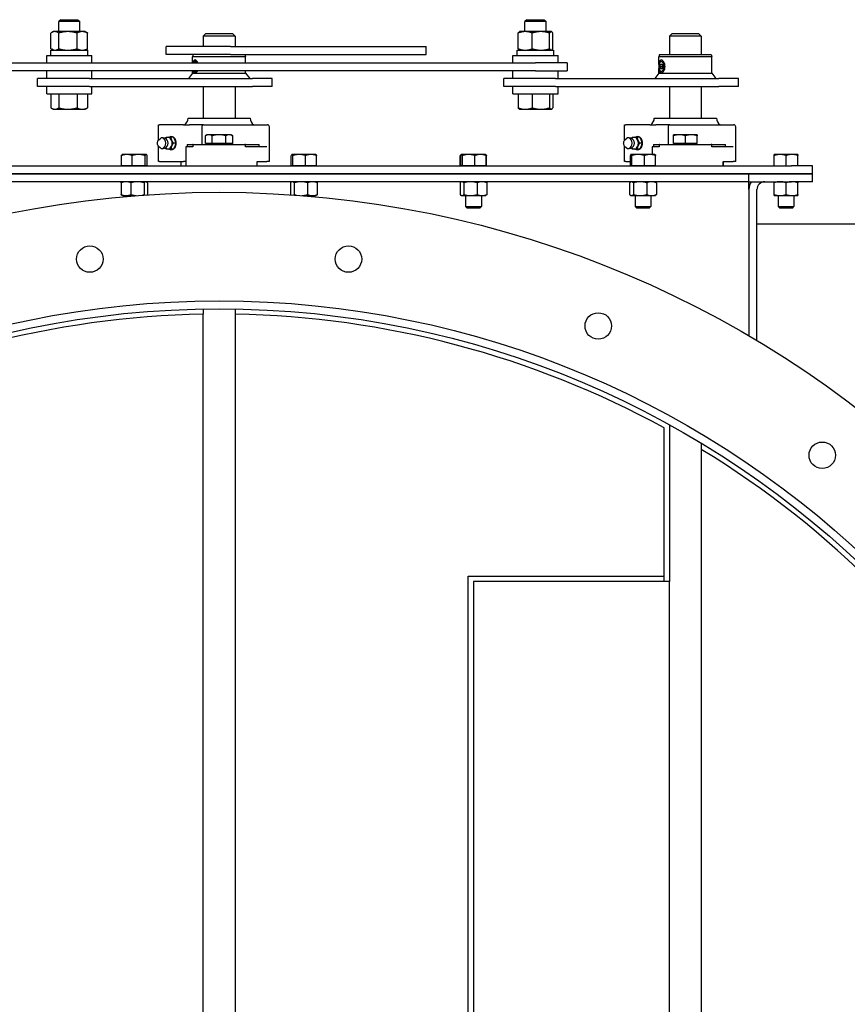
# Model space of a CAD drawing. Header units: inches. Extents: x 18 to 846, y -67 to 561.
# Tile 590 of 656: x 366 to 385, y 476 to 499. Entities that reach past the tile are written whole.
import ezdxf

# ---------------------------------------------------------------- set-up
doc = ezdxf.new("R2010")
doc.units = ezdxf.units.IN
doc.header["$LTSCALE"] = 24
doc.header["$MEASUREMENT"] = 0
doc.layers.add('Visible (ANSI)', color=7, linetype='Continuous', lineweight=30)

msp = doc.modelspace()

# ---------------------------------------------------------------- linework, layer by layer
at = {"layer": 'Visible (ANSI)'}
for p, q in [((366.81508, 499.45473), (366.76789, 499.40896)), ((367.26789, 499.40896), (366.76789, 499.40896)), ((366.76789, 499.17373), (366.76789, 499.40896)), ((366.81508, 499.45473), (367.22071, 499.45473)), ((367.22071, 499.45473), (367.26789, 499.40896)), ((367.26789, 499.17373), (367.26789, 499.40896)), ((377.81508, 499.45473), (377.76789, 499.40896)), ((378.26789, 499.40896), (377.76789, 499.40896)), ((377.76789, 499.17373), (377.76789, 499.40896)), ((377.81508, 499.45473), (378.22071, 499.45473)), ((378.22071, 499.45473), (378.26789, 499.40896)), ((378.26789, 499.17373), (378.26789, 499.40896)), ((366.58656, 498.76922), (366.58656, 499.14024)), ((366.64289, 499.17373), (366.60428, 499.15143)), ((366.67791, 499.17373), (366.64289, 499.17373)), ((366.98492, 499.17373), (366.67791, 499.17373)), ((366.76926, 498.76922), (366.76926, 499.14024)), ((367.32491, 499.17373), (366.98492, 499.17373)), ((367.20059, 498.76922), (367.20059, 499.14024)), ((367.39289, 499.17373), (367.32491, 499.17373)), ((367.39289, 499.17373), (367.43151, 499.15143)), ((367.44923, 498.76922), (367.44923, 499.14024)), ((370.24093, 499.13173), (370.17843, 499.06923)), ((370.92843, 499.06923), (370.17843, 499.06923)), ((370.17843, 499.06923), (370.17843, 498.81923)), ((370.24093, 499.13173), (370.86593, 499.13173)), ((370.86593, 499.13173), (370.92843, 499.06923)), ((370.92843, 499.06923), (370.92843, 498.81923)), ((377.61083, 498.76922), (377.61083, 499.14024)), ((377.64289, 499.17373), (377.63703, 499.17035)), ((377.77652, 499.17373), (377.64289, 499.17373)), ((378.14575, 499.17373), (377.77652, 499.17373)), ((377.94222, 498.76922), (377.94222, 499.14024)), ((378.38712, 499.17373), (378.14575, 499.17373)), ((378.34928, 498.76922), (378.34928, 499.14024)), ((378.39289, 499.17373), (378.38712, 499.17373)), ((378.39289, 499.17373), (378.39876, 499.17035)), ((378.42496, 498.76922), (378.42496, 499.14024)), ((381.24093, 499.13173), (381.17843, 499.06923)), ((381.92843, 499.06923), (381.17843, 499.06923)), ((381.17843, 499.06923), (381.17843, 498.63173)), ((381.24093, 499.13173), (381.86593, 499.13173)), ((381.86593, 499.13173), (381.92843, 499.06923)), ((381.92843, 499.06923), (381.92843, 498.63173)), ((366.48639, 498.61073), (367.54939, 498.61073)), ((366.48639, 498.43373), (366.48639, 498.61073)), ((366.58339, 498.73573), (367.45239, 498.73573)), ((366.58339, 498.61073), (366.58339, 498.73573)), ((366.64289, 498.73573), (366.60428, 498.75803)), ((367.39289, 498.73573), (367.43151, 498.75803)), ((367.45239, 498.61073), (367.45239, 498.73573)), ((367.54939, 498.43373), (367.54939, 498.61073)), ((370.81808, 498.81923), (369.30343, 498.81923)), ((369.30343, 498.63173), (369.30343, 498.81923)), ((370.81808, 498.63173), (369.30343, 498.63173)), ((369.9435, 498.63173), (369.92843, 498.57548)), ((370.81808, 498.81923), (375.44183, 498.81923)), ((370.81808, 498.63173), (375.44183, 498.63173)), ((371.16336, 498.63173), (371.17843, 498.57548)), ((375.44183, 498.63173), (375.44183, 498.81923)), ((377.48639, 498.61073), (378.54939, 498.61073)), ((377.48639, 498.43373), (377.48639, 498.61073)), ((377.58339, 498.73573), (378.45239, 498.73573)), ((377.58339, 498.61073), (377.58339, 498.73573)), ((377.64289, 498.73573), (377.63703, 498.73912)), ((378.39289, 498.73573), (378.39876, 498.73912)), ((378.45239, 498.61073), (378.45239, 498.73573)), ((378.54939, 498.43373), (378.54939, 498.61073)), ((380.9435, 498.63173), (380.92843, 498.57548)), ((380.9435, 498.63173), (382.16336, 498.63173)), ((382.16336, 498.63173), (382.17843, 498.57548)), ((356.01789, 498.43373), (378.01789, 498.43373)), ((371.17843, 498.57548), (369.92843, 498.57548)), ((369.92843, 498.43373), (369.92843, 498.57548)), ((371.17843, 498.43373), (371.17843, 498.57548)), ((378.76789, 498.43373), (378.01789, 498.43373)), ((378.76789, 498.43373), (378.76789, 498.24623)), ((382.17843, 498.57548), (380.92843, 498.57548)), ((380.92843, 498.39698), (380.92843, 498.57548)), ((380.95742, 498.35048), (380.97019, 498.40461)), ((380.97019, 498.40461), (380.99572, 498.40461)), ((380.99572, 498.40461), (381.00848, 498.35048)), ((382.17843, 498.19102), (382.17843, 498.57548)), ((378.01789, 498.24623), (356.01789, 498.24623)), ((366.48639, 498.06923), (366.48639, 498.24623)), ((367.54939, 498.06923), (367.54939, 498.24623)), ((369.92843, 498.19102), (369.83156, 498.06923)), ((369.92843, 498.19102), (369.92843, 498.24623)), ((369.92843, 498.19102), (369.98295, 498.19102)), ((369.98295, 498.19102), (371.17843, 498.19102)), ((371.17843, 498.19102), (371.17843, 498.24623)), ((371.17843, 498.19102), (371.2753, 498.06923)), ((377.48639, 498.06923), (377.48639, 498.24623)), ((378.01789, 498.24623), (378.76789, 498.24623)), ((378.54939, 498.06923), (378.54939, 498.24623)), ((380.92843, 498.19102), (380.83156, 498.06923)), ((380.92843, 498.19102), (380.92843, 498.30399)), ((380.92843, 498.19102), (380.98295, 498.19102)), ((380.95742, 498.35048), (381.00848, 498.35048)), ((380.97019, 498.29635), (380.95742, 498.35048)), ((380.99572, 498.29635), (380.97019, 498.29635)), ((380.98295, 498.19102), (382.17843, 498.19102)), ((381.00848, 498.35048), (380.99572, 498.29635)), ((382.17843, 498.19102), (382.2753, 498.06923)), ((367.49253, 498.06923), (366.26789, 498.06923)), ((366.26789, 497.88173), (366.26789, 498.06923)), ((367.49253, 498.06923), (371.34449, 498.06923)), ((371.80343, 498.06923), (371.34449, 498.06923)), ((371.80343, 497.88173), (371.80343, 498.06923)), ((378.49253, 498.06923), (377.26789, 498.06923)), ((377.26789, 497.88173), (377.26789, 498.06923)), ((378.49253, 498.06923), (382.34449, 498.06923)), ((382.80343, 498.06923), (382.34449, 498.06923)), ((382.80343, 497.88173), (382.80343, 498.06923)), ((367.49253, 497.88173), (366.26789, 497.88173)), ((366.48639, 497.70473), (366.48639, 497.88173)), ((366.48639, 497.70473), (367.54939, 497.70473)), ((366.58656, 497.70473), (366.58656, 497.37422)), ((366.76926, 497.70473), (366.76926, 497.37422)), ((367.20059, 497.70473), (367.20059, 497.37422)), ((367.44923, 497.70473), (367.44923, 497.37422)), ((367.49253, 497.88173), (371.34449, 497.88173)), ((367.54939, 497.70473), (367.54939, 497.88173)), ((370.17843, 497.88173), (370.17843, 497.13173)), ((370.92843, 497.88173), (370.92843, 497.13173)), ((371.80343, 497.88173), (371.34449, 497.88173)), ((378.49253, 497.88173), (377.26789, 497.88173)), ((377.48639, 497.70473), (377.48639, 497.88173)), ((377.48639, 497.70473), (378.54939, 497.70473)), ((377.61083, 497.70473), (377.61083, 497.37422)), ((377.94222, 497.70473), (377.94222, 497.37422)), ((378.34928, 497.70473), (378.34928, 497.37422)), ((378.42496, 497.70473), (378.42496, 497.37422)), ((378.49253, 497.88173), (382.34449, 497.88173)), ((378.54939, 497.70473), (378.54939, 497.88173)), ((381.17843, 497.88173), (381.17843, 497.13173)), ((381.92843, 497.88173), (381.92843, 497.13173)), ((382.80343, 497.88173), (382.34449, 497.88173)), ((366.64289, 497.34073), (366.60428, 497.36303)), ((366.64289, 497.34073), (366.67791, 497.34073)), ((366.67791, 497.34073), (366.98492, 497.34073)), ((366.98492, 497.34073), (367.32491, 497.34073)), ((367.32491, 497.34073), (367.39289, 497.34073)), ((367.39289, 497.34073), (367.43151, 497.36303)), ((377.64289, 497.34073), (377.63703, 497.34412)), ((377.64289, 497.34073), (377.77652, 497.34073)), ((377.77652, 497.34073), (378.14575, 497.34073)), ((378.14575, 497.34073), (378.38712, 497.34073)), ((378.38712, 497.34073), (378.39289, 497.34073)), ((378.39289, 497.34073), (378.39876, 497.34412)), ((369.11944, 496.97548), (369.14873, 496.97548)), ((369.11944, 496.60957), (369.11944, 496.97548)), ((369.71442, 496.97548), (369.14873, 496.97548)), ((369.71442, 496.97548), (369.85584, 496.97548)), ((369.81918, 497.13173), (371.28768, 497.13173)), ((370.18452, 496.97548), (369.85584, 496.97548)), ((370.18452, 496.97548), (371.69093, 496.97548)), ((380.11944, 496.97548), (380.14873, 496.97548)), ((380.11944, 496.60957), (380.11944, 496.97548)), ((380.71442, 496.97548), (380.14873, 496.97548)), ((380.71442, 496.97548), (380.85584, 496.97548)), ((380.81918, 497.13173), (382.28768, 497.13173)), ((381.18452, 496.97548), (380.85584, 496.97548)), ((381.18452, 496.97548), (382.69093, 496.97548)), ((370.14535, 496.92548), (370.14535, 496.50673)), ((370.27218, 496.74111), (370.23003, 496.71677)), ((370.30884, 496.74111), (370.27218, 496.74111)), ((370.55137, 496.74111), (370.30884, 496.74111)), ((370.79596, 496.74111), (370.55137, 496.74111)), ((370.83468, 496.74111), (370.79596, 496.74111)), ((370.83468, 496.74111), (370.87683, 496.71677)), ((371.74093, 496.10673), (371.74093, 496.92548)), ((381.14535, 496.92548), (381.14535, 496.50673)), ((381.4128, 496.74111), (381.27218, 496.74111)), ((381.69405, 496.74111), (381.4128, 496.74111)), ((381.83468, 496.74111), (381.69405, 496.74111)), ((382.74093, 496.10673), (382.74093, 496.92548)), ((369.12693, 496.61748), (369.15924, 496.64687)), ((369.47913, 496.6789), (369.41302, 496.6789)), ((369.53538, 496.54111), (369.46927, 496.54111)), ((369.80001, 496.50673), (369.80001, 496.45673)), ((369.80001, 496.50673), (369.9332, 496.50673)), ((369.9332, 496.50673), (369.9332, 496.45673)), ((369.94431, 496.50673), (369.9332, 496.50673)), ((369.94431, 496.50673), (371.16255, 496.50673)), ((370.22868, 496.53173), (370.22868, 496.71599)), ((370.38899, 496.53173), (370.22868, 496.53173)), ((370.3003, 496.53173), (370.3003, 496.50673)), ((370.38899, 496.53173), (370.38899, 496.71599)), ((370.71374, 496.53173), (370.38899, 496.53173)), ((370.71374, 496.53173), (370.71374, 496.71599)), ((370.87818, 496.53173), (370.71374, 496.53173)), ((370.80655, 496.53173), (370.80655, 496.50673)), ((370.87818, 496.53173), (370.87818, 496.71599)), ((371.17365, 496.50673), (371.16255, 496.50673)), ((371.17365, 496.50673), (371.49792, 496.50673)), ((371.17365, 496.45673), (371.17365, 496.50673)), ((371.49792, 496.45673), (371.49792, 496.50673)), ((380.12693, 496.61748), (380.15924, 496.64687)), ((380.47913, 496.6789), (380.41302, 496.6789)), ((380.53538, 496.54111), (380.46927, 496.54111)), ((380.80001, 496.50673), (380.80001, 496.45673)), ((380.80001, 496.50673), (380.9332, 496.50673)), ((380.9332, 496.50673), (380.9332, 496.45673)), ((380.94431, 496.50673), (380.9332, 496.50673)), ((380.94431, 496.50673), (382.16255, 496.50673)), ((381.27218, 496.53173), (381.27218, 496.71599)), ((381.55343, 496.53173), (381.27218, 496.53173)), ((381.3003, 496.53173), (381.3003, 496.50673)), ((381.55343, 496.53173), (381.55343, 496.71599)), ((381.83468, 496.53173), (381.55343, 496.53173)), ((381.80655, 496.53173), (381.80655, 496.50673)), ((381.83468, 496.53173), (381.83468, 496.71599)), ((382.17365, 496.50673), (382.16255, 496.50673)), ((382.17365, 496.50673), (382.49792, 496.50673)), ((382.17365, 496.45673), (382.17365, 496.50673)), ((382.49792, 496.45673), (382.49792, 496.50673)), ((368.27243, 496.27473), (368.2688, 496.27264)), ((368.37596, 496.27473), (368.27243, 496.27473)), ((368.65338, 496.27473), (368.37596, 496.27473)), ((368.83084, 496.27473), (368.65338, 496.27473)), ((368.83443, 496.27473), (368.83084, 496.27473)), ((368.83443, 496.27473), (368.83806, 496.27264)), ((369.11944, 496.10673), (369.11944, 496.47265)), ((369.12693, 496.46473), (369.15924, 496.43534)), ((369.47913, 496.40331), (369.41302, 496.40331)), ((369.77133, 496.45673), (369.77133, 496.00673)), ((369.9332, 496.45673), (369.77133, 496.45673)), ((371.68253, 496.45673), (371.17365, 496.45673)), ((372.27243, 496.27473), (372.27073, 496.27375)), ((372.27412, 496.27473), (372.27243, 496.27473)), ((372.44045, 496.27473), (372.27412, 496.27473)), ((372.71975, 496.27473), (372.44045, 496.27473)), ((372.83443, 496.27473), (372.71975, 496.27473)), ((372.83443, 496.27473), (372.83613, 496.27375)), ((376.27073, 496.27375), (376.26462, 496.27022)), ((376.27243, 496.27473), (376.27073, 496.27375)), ((376.27412, 496.27473), (376.27243, 496.27473)), ((376.44045, 496.27473), (376.27412, 496.27473)), ((376.71975, 496.27473), (376.44045, 496.27473)), ((376.83443, 496.27473), (376.71975, 496.27473)), ((376.83443, 496.27473), (376.83613, 496.27375)), ((376.83613, 496.27375), (376.84224, 496.27022)), ((380.11944, 496.10673), (380.11944, 496.47265)), ((380.12693, 496.46473), (380.15924, 496.43534)), ((380.27243, 496.27473), (380.27073, 496.27375)), ((380.27412, 496.27473), (380.27243, 496.27473)), ((380.44045, 496.27473), (380.27412, 496.27473)), ((380.47913, 496.40331), (380.41302, 496.40331)), ((380.71975, 496.27473), (380.44045, 496.27473)), ((380.83443, 496.27473), (380.71975, 496.27473)), ((380.77133, 496.45673), (380.77133, 496.27473)), ((380.9332, 496.45673), (380.77133, 496.45673)), ((380.83443, 496.27473), (380.83613, 496.27375)), ((382.68253, 496.45673), (382.17365, 496.45673)), ((383.78793, 496.27473), (383.64743, 496.27473)), ((384.06893, 496.27473), (383.78793, 496.27473)), ((384.20943, 496.27473), (384.06893, 496.27473)), ((368.25018, 496.00673), (368.25018, 496.24964)), ((368.50175, 496.00673), (368.50175, 496.24964)), ((368.805, 496.00673), (368.805, 496.24964)), ((368.85668, 496.00673), (368.85668, 496.24964)), ((369.14873, 496.10673), (369.11944, 496.10673)), ((369.14873, 496.10673), (369.71442, 496.10673)), ((369.656, 496.00673), (369.656, 496.10673)), ((369.77022, 496.10673), (369.71442, 496.10673)), ((369.77022, 496.10673), (369.77022, 496.00673)), ((371.44865, 496.10673), (371.68253, 496.10673)), ((371.44865, 496.00673), (371.44865, 496.10673)), ((371.45086, 496.00673), (371.45086, 496.10673)), ((371.74093, 496.10673), (371.68253, 496.10673)), ((372.25634, 496.00673), (372.25634, 496.24964)), ((372.2919, 496.00673), (372.2919, 496.24964)), ((372.58899, 496.00673), (372.58899, 496.24964)), ((372.85052, 496.00673), (372.85052, 496.24964)), ((376.24255, 496.00673), (376.24255, 496.24964)), ((376.25634, 496.00673), (376.25634, 496.24964)), ((376.2919, 496.00673), (376.2919, 496.24964)), ((376.58899, 496.00673), (376.58899, 496.24964)), ((376.85052, 496.00673), (376.85052, 496.24964)), ((376.86431, 496.00673), (376.86431, 496.24964)), ((380.14873, 496.10673), (380.11944, 496.10673)), ((380.14873, 496.10673), (380.25634, 496.10673)), ((380.25634, 496.00673), (380.25634, 496.24964)), ((380.2919, 496.00673), (380.2919, 496.24964)), ((380.58899, 496.00673), (380.58899, 496.24964)), ((380.85052, 496.00673), (380.85052, 496.24964)), ((382.44865, 496.10673), (382.68253, 496.10673)), ((382.44865, 496.00673), (382.44865, 496.10673)), ((382.45086, 496.00673), (382.45086, 496.10673)), ((382.74093, 496.10673), (382.68253, 496.10673)), ((383.64743, 496.00673), (383.64743, 496.24963)), ((383.92843, 496.00673), (383.92843, 496.24963)), ((384.20943, 496.00673), (384.20943, 496.24963)), ((357.05343, 496.00673), (384.05343, 496.00673)), ((357.05343, 495.81923), (384.05343, 495.81923)), ((383.05343, 495.81923), (358.05343, 495.81923)), ((368.37596, 496.00673), (368.25018, 496.00673)), ((368.27243, 496.00673), (368.27243, 496.00673)), ((368.50175, 496.00673), (368.37596, 496.00673)), ((368.65338, 496.00673), (368.50175, 496.00673)), ((368.805, 496.00673), (368.65338, 496.00673)), ((368.83084, 496.00673), (368.805, 496.00673)), ((368.85668, 496.00673), (368.83084, 496.00673)), ((368.83443, 496.00673), (368.83443, 496.00673)), ((372.27412, 496.00673), (372.25634, 496.00673)), ((372.27243, 496.00673), (372.27243, 496.00673)), ((372.2919, 496.00673), (372.27412, 496.00673)), ((372.44045, 496.00673), (372.2919, 496.00673)), ((372.58899, 496.00673), (372.44045, 496.00673)), ((372.71975, 496.00673), (372.58899, 496.00673)), ((372.85052, 496.00673), (372.71975, 496.00673)), ((372.83443, 496.00673), (372.83443, 496.00673)), ((376.25634, 496.00673), (376.24255, 496.00673)), ((376.27412, 496.00673), (376.25634, 496.00673)), ((376.27243, 496.00673), (376.27243, 496.00673)), ((376.2919, 496.00673), (376.27412, 496.00673)), ((376.44045, 496.00673), (376.2919, 496.00673)), ((376.58899, 496.00673), (376.44045, 496.00673)), ((376.71975, 496.00673), (376.58899, 496.00673)), ((376.85052, 496.00673), (376.71975, 496.00673)), ((376.83443, 496.00673), (376.83443, 496.00673)), ((376.86431, 496.00673), (376.85052, 496.00673)), ((380.27412, 496.00673), (380.25634, 496.00673)), ((380.27243, 496.00673), (380.27243, 496.00673)), ((380.2919, 496.00673), (380.27412, 496.00673)), ((380.44045, 496.00673), (380.2919, 496.00673)), ((380.58899, 496.00673), (380.44045, 496.00673)), ((380.71975, 496.00673), (380.58899, 496.00673)), ((380.85052, 496.00673), (380.71975, 496.00673)), ((380.83443, 496.00673), (380.83443, 496.00673)), ((384.05343, 495.81923), (383.05343, 495.81923)), ((383.05343, 495.63173), (383.05343, 495.81923)), ((383.05343, 495.63173), (383.05343, 495.81923)), ((384.55343, 496.00673), (384.05343, 496.00673)), ((384.55343, 495.81923), (384.05343, 495.81923)), ((384.05343, 495.81923), (384.55343, 495.81923)), ((384.55343, 495.81923), (384.55343, 496.00673)), ((384.55343, 495.63173), (384.55343, 495.81923)), ((383.05343, 495.63173), (358.05343, 495.63173)), ((368.24048, 495.60659), (368.24048, 495.32787)), ((368.27193, 495.63173), (368.26291, 495.62652)), ((368.47306, 495.60659), (368.47306, 495.32787)), ((368.786, 495.60659), (368.786, 495.32787)), ((368.83493, 495.63173), (368.84395, 495.62652)), ((368.86637, 495.60659), (368.86637, 495.32787)), ((372.23833, 495.60659), (372.23833, 495.32787)), ((372.27193, 495.63173), (372.26089, 495.62536)), ((372.32678, 495.60659), (372.32678, 495.32787)), ((372.64188, 495.60659), (372.64188, 495.32787)), ((372.83493, 495.63173), (372.84597, 495.62536)), ((372.86853, 495.60659), (372.86853, 495.32787)), ((376.23833, 495.60659), (376.23833, 495.32787)), ((376.27193, 495.63173), (376.26089, 495.62536)), ((376.32678, 495.60659), (376.32678, 495.32787)), ((376.64188, 495.60659), (376.64188, 495.32787)), ((376.83493, 495.63173), (376.84597, 495.62536)), ((376.86853, 495.60659), (376.86853, 495.32787)), ((380.23833, 495.60659), (380.23833, 495.32787)), ((380.27193, 495.63173), (380.26089, 495.62536)), ((380.32678, 495.60659), (380.32678, 495.32787)), ((380.64188, 495.60659), (380.64188, 495.32787)), ((380.83493, 495.63173), (380.84597, 495.62536)), ((380.86853, 495.60659), (380.86853, 495.32787)), ((383.05343, 495.63173), (384.05343, 495.63173)), ((383.05343, 495.44423), (383.05343, 495.63173)), ((383.64693, 495.32787), (383.64693, 495.60659)), ((383.92843, 495.32787), (383.92843, 495.60659)), ((384.55343, 495.63173), (384.05343, 495.63173)), ((384.20993, 495.32787), (384.20993, 495.60659)), ((383.05343, 495.44423), (383.05343, 491.9932)), ((383.24093, 491.88237), (383.24093, 495.44423)), ((368.27193, 495.30273), (368.26291, 495.30794)), ((368.27193, 495.30273), (368.35677, 495.30273)), ((368.35677, 495.30273), (368.57751, 495.30273)), ((368.36593, 495.30273), (368.36593, 495.28487)), ((372.52935, 495.30273), (372.7552, 495.30273)), ((372.74093, 495.30273), (372.74093, 495.28487)), ((372.7552, 495.30273), (372.83493, 495.30273)), ((372.83493, 495.30273), (372.84597, 495.3091)), ((376.27193, 495.30273), (376.26089, 495.3091)), ((376.27193, 495.30273), (376.28255, 495.30273)), ((376.28255, 495.30273), (376.48433, 495.30273)), ((376.36593, 495.30273), (376.36593, 495.0439)), ((376.48433, 495.30273), (376.7552, 495.30273)), ((376.74093, 495.30273), (376.74093, 495.0439)), ((376.7552, 495.30273), (376.83493, 495.30273)), ((376.83493, 495.30273), (376.84597, 495.3091)), ((380.27193, 495.30273), (380.26089, 495.3091)), ((380.27193, 495.30273), (380.28255, 495.30273)), ((380.28255, 495.30273), (380.48433, 495.30273)), ((380.36593, 495.30273), (380.36593, 495.0439)), ((380.48433, 495.30273), (380.7552, 495.30273)), ((380.74093, 495.30273), (380.74093, 495.0439)), ((380.7552, 495.30273), (380.83493, 495.30273)), ((380.83493, 495.30273), (380.84597, 495.3091)), ((383.64693, 495.30273), (383.78768, 495.30273)), ((383.74093, 495.30273), (383.74093, 495.04389)), ((383.78768, 495.30273), (384.06918, 495.30273)), ((384.06918, 495.30273), (384.20993, 495.30273)), ((384.11593, 495.30273), (384.11593, 495.04389)), ((376.36593, 495.0439), (376.74093, 495.0439)), ((376.40427, 495.00673), (376.36593, 495.0439)), ((376.70259, 495.00673), (376.40427, 495.00673)), ((376.70259, 495.00673), (376.74093, 495.0439)), ((380.36593, 495.0439), (380.74093, 495.0439)), ((380.40427, 495.00673), (380.36593, 495.0439)), ((380.70259, 495.00673), (380.40427, 495.00673)), ((380.70259, 495.00673), (380.74093, 495.0439)), ((383.74093, 495.04389), (384.11593, 495.04389)), ((383.77927, 495.00673), (383.74093, 495.04389)), ((384.07759, 495.00673), (383.77927, 495.00673)), ((384.07759, 495.00673), (384.11593, 495.04389)), ((394.55343, 494.63173), (383.24093, 494.63173)), ((370.17843, 492.62853), (370.17843, 492.50352)), ((370.92843, 492.62853), (370.92843, 492.50352)), ((370.17843, 448.75995), (370.17843, 492.50352)), ((370.92843, 492.50352), (370.92843, 448.75995)), ((381.05343, 486.32198), (381.05343, 489.82198)), ((381.17843, 489.89593), (381.17843, 486.19698)), ((381.92843, 489.46281), (381.92843, 489.31662)), ((381.92843, 489.31662), (381.92843, 451.94684)), ((376.42843, 486.32198), (381.05343, 486.32198)), ((376.42843, 454.94148), (376.42843, 486.32198)), ((381.05343, 486.19698), (381.05343, 486.32198)), ((381.17843, 486.19698), (376.55343, 486.19698)), ((376.55343, 486.19698), (376.55343, 455.06648)), ((381.17843, 455.06648), (381.17843, 486.19698))]:
    msp.add_line(p, q, dxfattribs=at)
for centre, radius in [((370.55343, 470.63173), 24.75), ((367.50238, 493.80675), 0.3125), ((373.60448, 493.80675), 0.3125), ((370.55343, 470.63173), 22.1875), ((370.55343, 470.63173), 22), ((379.49865, 492.22741), 0.3125), ((384.78323, 489.17636), 0.3125)]:
    msp.add_circle(centre, radius, dxfattribs=at)
for centre, radius, start, end in [((369.63168, 497.13173), 0.1875, 303.55731, 0), ((371.47518, 497.13173), 0.1875, 180, 236.44269), ((371.69093, 496.92548), 0.05, 0, 90), ((380.63168, 497.13173), 0.1875, 303.55731, 0), ((382.47518, 497.13173), 0.1875, 180, 236.44269), ((382.69093, 496.92548), 0.05, 0, 90), ((369.22404, 496.54111), 0.12795, 35.043536, 105.134486), ((380.22404, 496.54111), 0.12795, 35.043536, 105.134486), ((369.22404, 496.54111), 0.12795, 254.865514, 324.956464), ((380.22404, 496.54111), 0.12795, 254.865514, 324.956464), ((383.42843, 495.44423), 0.375, 150, 180), ((383.42843, 495.44423), 0.1875, 90, 180), ((370.55343, 470.63173), 21.875, 90.982261, 118.685402), ((370.55343, 470.63173), 21.875, 61.314598, 89.017739), ((370.55343, 470.63173), 21.875, 3.25, 58.667749)]:
    msp.add_arc(centre, radius, start, end, dxfattribs=at)
for centre, major_axis, ratio, start_param, end_param in [((369.98936, 498.35048), (0, 0.15625), 0.40848832, 0.6410601, 1.00889045), ((369.98295, 498.35048), (0, 0.1232), 0.40848832, 5.45434424, 7.11202637), ((369.98936, 498.35048), (0, 0.15625), 0.40848832, 0.0499045, 0.6410601), ((369.98936, 498.35048), (0, -0.15625), 0.40848832, 2.13270221, 2.50053255), ((380.98936, 498.35048), (0, 0.15625), 0.40848832, 0.6410601, 2.50053255), ((380.98936, 498.35048), (0, 0.15625), 0.40848832, 0.0499045, 0.6410601), ((380.98936, 498.35048), (0, -0.15625), 0.40848832, 0.6410601, 2.50053255), ((369.98936, 498.35048), (0, 0.15625), 0.40848832, 2.30123975, 2.50053255), ((369.98936, 498.35048), (0, -0.15625), 0.40848832, 5.6421252, 6.23328081), ((369.98295, 498.35048), (0, -0.1232), 0.40848832, 5.72117409, 6.84519653), ((369.98936, 498.35048), (0, -0.15625), 0.40848832, 0.6410601, 0.8403529), ((380.98936, 498.35048), (0, -0.15625), 0.40848832, 5.6421252, 6.23328081), ((369.20734, 496.54111), (0, 0.12575), 0.70710678, 2.5699821, 6.85479586), ((369.34806, 496.54111), (0, 0.1378), 0.70710678, 0, 0.63680804), ((369.27642, 496.54111), (0, -0.10433), 0.70710678, 0.78949219, 2.35210046), ((369.34806, 496.54111), (0, 0.1378), 0.70710678, 5.23598776, 6.28318531), ((369.43158, 496.54111), (0, -0.15625), 0.70710678, 5.79224464, 9.91571863), ((369.34806, 496.54111), (0, -0.1378), 0.70710678, 1.04719755, 2.0943951), ((369.45367, 496.54111), (0, -0.125), 0.70710678, 0.50126686, 2.6403258), ((380.20734, 496.54111), (0, 0.12575), 0.70710678, 2.5699821, 6.85479586), ((380.34806, 496.54111), (0, 0.1378), 0.70710678, 0, 0.63680804), ((380.27642, 496.54111), (0, -0.10433), 0.70710678, 0.78949219, 2.35210046), ((380.34806, 496.54111), (0, 0.1378), 0.70710678, 5.23598776, 6.28318531), ((380.43158, 496.54111), (0, -0.15625), 0.70710678, 5.79224464, 9.91571863), ((380.34806, 496.54111), (0, -0.1378), 0.70710678, 1.04719755, 2.0943951), ((380.45367, 496.54111), (0, -0.125), 0.70710678, 0.50126686, 2.6403258), ((369.34806, 496.54111), (0, -0.1378), 0.70710678, 5.64637727, 6.28318531), ((369.34806, 496.54111), (0, -0.1378), 0.70710678, 0, 1.04719755), ((380.34806, 496.54111), (0, -0.1378), 0.70710678, 5.64637727, 6.28318531), ((380.34806, 496.54111), (0, -0.1378), 0.70710678, 0, 1.04719755)]:
    msp.add_ellipse(centre, major_axis=major_axis, ratio=ratio, start_param=start_param, end_param=end_param, dxfattribs=at)
msp.add_ellipse((380.98295, 498.35048), major_axis=(0, -0.1232), ratio=0.40848832, dxfattribs=at)
for points, weights in [([(366.67791, 499.17373), (366.63551, 499.17373), (366.58656, 499.14024)], [1, 1.0379548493, 1]), ([(366.76926, 499.14024), (366.7203, 499.17373), (366.67791, 499.17373)], [1, 1.0379548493, 1]), ([(366.98492, 499.17373), (366.88483, 499.17373), (366.76926, 499.14024)], [1, 1.0379548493, 1]), ([(367.20059, 499.14024), (367.08502, 499.17373), (366.98492, 499.17373)], [1, 1.0379548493, 1]), ([(367.32491, 499.17373), (367.26721, 499.17373), (367.20059, 499.14024)], [1, 1.0379548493, 1]), ([(367.44923, 499.14024), (367.38261, 499.17373), (367.32491, 499.17373)], [1, 1.0379548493, 1]), ([(367.43151, 499.15143), (367.44017, 499.14644), (367.44923, 499.14024)], [1.01118263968, 1.00681498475, 1]), ([(377.77652, 499.17373), (377.69962, 499.17373), (377.61083, 499.14024)], [1, 1.0379548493, 1]), ([(377.61083, 499.14024), (377.62477, 499.16327), (377.63703, 499.17035)], [1, 1.02579049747, 1.01653146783]), ([(377.94222, 499.14024), (377.85342, 499.17373), (377.77652, 499.17373)], [1, 1.0379548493, 1]), ([(378.14575, 499.17373), (378.05129, 499.17373), (377.94222, 499.14024)], [1, 1.0379548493, 1]), ([(378.34928, 499.14024), (378.24021, 499.17373), (378.14575, 499.17373)], [1, 1.0379548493, 1]), ([(378.38712, 499.17373), (378.36956, 499.17373), (378.34928, 499.14024)], [1, 1.0379548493, 1]), ([(378.42496, 499.14024), (378.40468, 499.17373), (378.38712, 499.17373)], [1, 1.0379548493, 1]), ([(366.58656, 498.76922), (366.63551, 498.73573), (366.67791, 498.73573)], [1, 1.0379548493, 1]), ([(366.67791, 498.73573), (366.7203, 498.73573), (366.76926, 498.76922)], [1, 1.0379548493, 1]), ([(366.76926, 498.76922), (366.88483, 498.73573), (366.98492, 498.73573)], [1, 1.0379548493, 1]), ([(366.98492, 498.73573), (367.08502, 498.73573), (367.20059, 498.76922)], [1, 1.0379548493, 1]), ([(367.20059, 498.76922), (367.26721, 498.73573), (367.32491, 498.73573)], [1, 1.0379548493, 1]), ([(367.32491, 498.73573), (367.38261, 498.73573), (367.44923, 498.76922)], [1, 1.0379548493, 1]), ([(367.44923, 498.76922), (367.44017, 498.76302), (367.43151, 498.75803)], [1, 1.00681498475, 1.01118263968]), ([(377.63703, 498.73912), (377.62477, 498.7462), (377.61083, 498.76922)], [1.01653146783, 1.02579049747, 1]), ([(377.61083, 498.76922), (377.69962, 498.73573), (377.77652, 498.73573)], [1, 1.0379548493, 1]), ([(377.77652, 498.73573), (377.85342, 498.73573), (377.94222, 498.76922)], [1, 1.0379548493, 1]), ([(377.94222, 498.76922), (378.05129, 498.73573), (378.14575, 498.73573)], [1, 1.0379548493, 1]), ([(378.14575, 498.73573), (378.24021, 498.73573), (378.34928, 498.76922)], [1, 1.0379548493, 1]), ([(378.34928, 498.76922), (378.36956, 498.73573), (378.38712, 498.73573)], [1, 1.0379548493, 1]), ([(378.38712, 498.73573), (378.40468, 498.73573), (378.42496, 498.76922)], [1, 1.0379548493, 1]), ([(366.58656, 497.37422), (366.63551, 497.34073), (366.67791, 497.34073)], [1, 1.0379548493, 1]), ([(366.67791, 497.34073), (366.7203, 497.34073), (366.76926, 497.37422)], [1, 1.0379548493, 1]), ([(366.76926, 497.37422), (366.88483, 497.34073), (366.98492, 497.34073)], [1, 1.0379548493, 1]), ([(366.98492, 497.34073), (367.08502, 497.34073), (367.20059, 497.37422)], [1, 1.0379548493, 1]), ([(367.20059, 497.37422), (367.26721, 497.34073), (367.32491, 497.34073)], [1, 1.0379548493, 1]), ([(367.32491, 497.34073), (367.38261, 497.34073), (367.44923, 497.37422)], [1, 1.0379548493, 1]), ([(367.44923, 497.37422), (367.44017, 497.36802), (367.43151, 497.36303)], [1, 1.00681498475, 1.01118263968]), ([(377.61083, 497.37422), (377.69962, 497.34073), (377.77652, 497.34073)], [1, 1.0379548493, 1]), ([(377.63703, 497.34412), (377.62477, 497.3512), (377.61083, 497.37422)], [1.01653146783, 1.02579049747, 1]), ([(377.77652, 497.34073), (377.85342, 497.34073), (377.94222, 497.37422)], [1, 1.0379548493, 1]), ([(377.94222, 497.37422), (378.05129, 497.34073), (378.14575, 497.34073)], [1, 1.0379548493, 1]), ([(378.14575, 497.34073), (378.24021, 497.34073), (378.34928, 497.37422)], [1, 1.0379548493, 1]), ([(378.34928, 497.37422), (378.36956, 497.34073), (378.38712, 497.34073)], [1, 1.0379548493, 1]), ([(378.38712, 497.34073), (378.40468, 497.34073), (378.42496, 497.37422)], [1, 1.0379548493, 1]), ([(370.30884, 496.74111), (370.27163, 496.74111), (370.22868, 496.71599)], [1, 1.0379548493, 1]), ([(370.38899, 496.71599), (370.34604, 496.74111), (370.30884, 496.74111)], [1, 1.0379548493, 1]), ([(370.55137, 496.74111), (370.47601, 496.74111), (370.38899, 496.71599)], [1, 1.0379548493, 1]), ([(370.71374, 496.71599), (370.62673, 496.74111), (370.55137, 496.74111)], [1, 1.0379548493, 1]), ([(370.79596, 496.74111), (370.7578, 496.74111), (370.71374, 496.71599)], [1, 1.0379548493, 1]), ([(370.87818, 496.71599), (370.83412, 496.74111), (370.79596, 496.74111)], [1, 1.0379548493, 1]), ([(381.27218, 496.71599), (381.27218, 496.74111), (381.27218, 496.74111)], [1, 1.0379548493, 1]), ([(381.4128, 496.74111), (381.34754, 496.74111), (381.27218, 496.71599)], [1, 1.0379548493, 1]), ([(381.55343, 496.71599), (381.47807, 496.74111), (381.4128, 496.74111)], [1, 1.0379548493, 1]), ([(381.69405, 496.74111), (381.62879, 496.74111), (381.55343, 496.71599)], [1, 1.0379548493, 1]), ([(381.83468, 496.71599), (381.75932, 496.74111), (381.69405, 496.74111)], [1, 1.0379548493, 1]), ([(381.83468, 496.74111), (381.83468, 496.74111), (381.83468, 496.71599)], [1, 1.0379548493, 1]), ([(369.28509, 496.65356), (369.29202, 496.66571), (369.30051, 496.6789)], [1.01723833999, 1.0132325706, 1]), ([(369.30051, 496.6789), (369.32195, 496.6789), (369.34806, 496.6789)], [1, 1.0379548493, 1]), ([(369.34806, 496.6789), (369.37417, 496.6789), (369.41302, 496.6789)], [1, 1.0379548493, 1]), ([(369.41302, 496.6789), (369.41939, 496.64198), (369.43244, 496.61)], [1, 1.0379548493, 1]), ([(369.43244, 496.61), (369.4455, 496.57803), (369.46927, 496.54111)], [1, 1.0379548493, 1]), ([(369.46927, 496.54111), (369.4455, 496.50418), (369.43244, 496.47221)], [1, 1.0379548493, 1]), ([(369.51596, 496.61), (369.5029, 496.64198), (369.47913, 496.6789)], [1, 1.0379548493, 1]), ([(369.53538, 496.54111), (369.52901, 496.57803), (369.51596, 496.61)], [1, 1.0379548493, 1]), ([(369.51596, 496.47221), (369.52901, 496.50418), (369.53538, 496.54111)], [1, 1.0379548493, 1]), ([(370.87683, 496.71677), (370.8775, 496.71639), (370.87818, 496.71599)], [1.00113553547, 1.00057652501, 1]), ([(380.28509, 496.65356), (380.29202, 496.66571), (380.30051, 496.6789)], [1.01723833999, 1.0132325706, 1]), ([(380.30051, 496.6789), (380.32195, 496.6789), (380.34806, 496.6789)], [1, 1.0379548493, 1]), ([(380.34806, 496.6789), (380.37417, 496.6789), (380.41302, 496.6789)], [1, 1.0379548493, 1]), ([(380.41302, 496.6789), (380.41939, 496.64198), (380.43244, 496.61)], [1, 1.0379548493, 1]), ([(380.43244, 496.61), (380.4455, 496.57803), (380.46927, 496.54111)], [1, 1.0379548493, 1]), ([(380.46927, 496.54111), (380.4455, 496.50418), (380.43244, 496.47221)], [1, 1.0379548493, 1]), ([(380.51596, 496.61), (380.5029, 496.64198), (380.47913, 496.6789)], [1, 1.0379548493, 1]), ([(380.53538, 496.54111), (380.52901, 496.57803), (380.51596, 496.61)], [1, 1.0379548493, 1]), ([(380.51596, 496.47221), (380.52901, 496.50418), (380.53538, 496.54111)], [1, 1.0379548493, 1]), ([(368.37596, 496.27473), (368.31759, 496.27473), (368.25018, 496.24964)], [1, 1.0379548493, 1]), ([(368.25018, 496.24964), (368.2601, 496.26761), (368.2688, 496.27264)], [1, 1.02689674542, 1.01567267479]), ([(368.50175, 496.24964), (368.43434, 496.27473), (368.37596, 496.27473)], [1, 1.0379548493, 1]), ([(368.65338, 496.27473), (368.58301, 496.27473), (368.50175, 496.24964)], [1, 1.0379548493, 1]), ([(368.805, 496.24964), (368.72375, 496.27473), (368.65338, 496.27473)], [1, 1.0379548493, 1]), ([(368.83084, 496.27473), (368.81885, 496.27473), (368.805, 496.24964)], [1, 1.0379548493, 1]), ([(368.85668, 496.24964), (368.84283, 496.27473), (368.83084, 496.27473)], [1, 1.0379548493, 1]), ([(369.30051, 496.40331), (369.29202, 496.4165), (369.28509, 496.42865)], [1, 1.0132325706, 1.01723833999]), ([(369.34806, 496.40331), (369.32195, 496.40331), (369.30051, 496.40331)], [1, 1.0379548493, 1]), ([(369.41302, 496.40331), (369.37417, 496.40331), (369.34806, 496.40331)], [1, 1.0379548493, 1]), ([(369.43244, 496.47221), (369.41939, 496.44023), (369.41302, 496.40331)], [1, 1.0379548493, 1]), ([(369.47913, 496.40331), (369.5029, 496.44023), (369.51596, 496.47221)], [1, 1.0379548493, 1]), ([(372.27412, 496.27473), (372.26587, 496.27473), (372.25634, 496.24964)], [1, 1.0379548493, 1]), ([(372.2919, 496.24964), (372.28237, 496.27473), (372.27412, 496.27473)], [1, 1.0379548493, 1]), ([(372.44045, 496.27473), (372.37151, 496.27473), (372.2919, 496.24964)], [1, 1.0379548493, 1]), ([(372.58899, 496.24964), (372.50939, 496.27473), (372.44045, 496.27473)], [1, 1.0379548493, 1]), ([(372.71975, 496.27473), (372.65907, 496.27473), (372.58899, 496.24964)], [1, 1.0379548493, 1]), ([(372.85052, 496.24964), (372.78044, 496.27473), (372.71975, 496.27473)], [1, 1.0379548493, 1]), ([(372.83613, 496.27375), (372.84283, 496.26988), (372.85052, 496.24964)], [1.01210584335, 1.03039692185, 1]), ([(376.26879, 496.27232), (376.25651, 496.26709), (376.24255, 496.24964)], [1.01631442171, 1.02608635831, 1]), ([(376.27412, 496.27473), (376.26587, 496.27473), (376.25634, 496.24964)], [1, 1.0379548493, 1]), ([(376.2919, 496.24964), (376.28237, 496.27473), (376.27412, 496.27473)], [1, 1.0379548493, 1]), ([(376.44045, 496.27473), (376.37151, 496.27473), (376.2919, 496.24964)], [1, 1.0379548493, 1]), ([(376.58899, 496.24964), (376.50939, 496.27473), (376.44045, 496.27473)], [1, 1.0379548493, 1]), ([(376.71975, 496.27473), (376.65907, 496.27473), (376.58899, 496.24964)], [1, 1.0379548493, 1]), ([(376.85052, 496.24964), (376.78044, 496.27473), (376.71975, 496.27473)], [1, 1.0379548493, 1]), ([(376.83613, 496.27375), (376.84283, 496.26988), (376.85052, 496.24964)], [1.01210584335, 1.03039692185, 1]), ([(376.84224, 496.27022), (376.85263, 496.26422), (376.86431, 496.24964)], [1.01858235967, 1.02171554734, 1]), ([(380.27412, 496.27473), (380.26587, 496.27473), (380.25634, 496.24964)], [1, 1.0379548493, 1]), ([(380.2919, 496.24964), (380.28237, 496.27473), (380.27412, 496.27473)], [1, 1.0379548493, 1]), ([(380.30051, 496.40331), (380.29202, 496.4165), (380.28509, 496.42865)], [1, 1.0132325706, 1.01723833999]), ([(380.44045, 496.27473), (380.37151, 496.27473), (380.2919, 496.24964)], [1, 1.0379548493, 1]), ([(380.34806, 496.40331), (380.32195, 496.40331), (380.30051, 496.40331)], [1, 1.0379548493, 1]), ([(380.41302, 496.40331), (380.37417, 496.40331), (380.34806, 496.40331)], [1, 1.0379548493, 1]), ([(380.43244, 496.47221), (380.41939, 496.44023), (380.41302, 496.40331)], [1, 1.0379548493, 1]), ([(380.58899, 496.24964), (380.50939, 496.27473), (380.44045, 496.27473)], [1, 1.0379548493, 1]), ([(380.47913, 496.40331), (380.5029, 496.44023), (380.51596, 496.47221)], [1, 1.0379548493, 1]), ([(380.71975, 496.27473), (380.65907, 496.27473), (380.58899, 496.24964)], [1, 1.0379548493, 1]), ([(380.85052, 496.24964), (380.78044, 496.27473), (380.71975, 496.27473)], [1, 1.0379548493, 1]), ([(380.83613, 496.27375), (380.84283, 496.26988), (380.85052, 496.24964)], [1.01210584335, 1.03039692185, 1]), ([(383.64743, 496.24963), (383.64743, 496.27473), (383.64743, 496.27473)], [1, 1.0379548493, 1]), ([(383.78793, 496.27473), (383.72272, 496.27473), (383.64743, 496.24963)], [1, 1.0379548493, 1]), ([(383.92843, 496.24963), (383.85314, 496.27473), (383.78793, 496.27473)], [1, 1.0379548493, 1]), ([(384.06893, 496.27473), (384.00372, 496.27473), (383.92843, 496.24963)], [1, 1.0379548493, 1]), ([(384.20943, 496.24963), (384.13414, 496.27473), (384.06893, 496.27473)], [1, 1.0379548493, 1]), ([(384.20943, 496.27473), (384.20943, 496.27473), (384.20943, 496.24963)], [1, 1.0379548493, 1]), ([(376.86431, 496.24964), (376.85605, 496.25291), (376.84807, 496.25574)], [1, 1.00479708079, 1.00838156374]), ([(368.35677, 495.63173), (368.3028, 495.63173), (368.24048, 495.60659)], [1, 1.0379548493, 1]), ([(368.24048, 495.60659), (368.25233, 495.62041), (368.26291, 495.62652)], [1, 1.02051902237, 1.01885219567]), ([(368.47306, 495.60659), (368.41074, 495.63173), (368.35677, 495.63173)], [1, 1.0379548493, 1]), ([(368.62953, 495.63173), (368.55691, 495.63173), (368.47306, 495.60659)], [1, 1.0379548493, 1]), ([(368.786, 495.60659), (368.70215, 495.63173), (368.62953, 495.63173)], [1, 1.0379548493, 1]), ([(368.82619, 495.63173), (368.80754, 495.63173), (368.786, 495.60659)], [1, 1.0379548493, 1]), ([(368.86637, 495.60659), (368.84484, 495.63173), (368.82619, 495.63173)], [1, 1.0379548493, 1]), ([(372.28255, 495.63173), (372.26203, 495.63173), (372.23833, 495.60659)], [1, 1.0379548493, 1]), ([(372.32678, 495.60659), (372.30308, 495.63173), (372.28255, 495.63173)], [1, 1.0379548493, 1]), ([(372.48433, 495.63173), (372.41121, 495.63173), (372.32678, 495.60659)], [1, 1.0379548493, 1]), ([(372.64188, 495.60659), (372.55745, 495.63173), (372.48433, 495.63173)], [1, 1.0379548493, 1]), ([(372.7552, 495.63173), (372.70261, 495.63173), (372.64188, 495.60659)], [1, 1.0379548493, 1]), ([(372.86853, 495.60659), (372.8078, 495.63173), (372.7552, 495.63173)], [1, 1.0379548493, 1]), ([(372.84597, 495.62536), (372.85666, 495.61919), (372.86853, 495.60659)], [1.01897229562, 1.01866543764, 1]), ([(376.28255, 495.63173), (376.26203, 495.63173), (376.23833, 495.60659)], [1, 1.0379548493, 1]), ([(376.32678, 495.60659), (376.30308, 495.63173), (376.28255, 495.63173)], [1, 1.0379548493, 1]), ([(376.48433, 495.63173), (376.41121, 495.63173), (376.32678, 495.60659)], [1, 1.0379548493, 1]), ([(376.64188, 495.60659), (376.55745, 495.63173), (376.48433, 495.63173)], [1, 1.0379548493, 1]), ([(376.7552, 495.63173), (376.70261, 495.63173), (376.64188, 495.60659)], [1, 1.0379548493, 1]), ([(376.86853, 495.60659), (376.8078, 495.63173), (376.7552, 495.63173)], [1, 1.0379548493, 1]), ([(376.84597, 495.62536), (376.85666, 495.61919), (376.86853, 495.60659)], [1.01897229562, 1.01866543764, 1]), ([(380.28255, 495.63173), (380.26203, 495.63173), (380.23833, 495.60659)], [1, 1.0379548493, 1]), ([(380.32678, 495.60659), (380.30308, 495.63173), (380.28255, 495.63173)], [1, 1.0379548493, 1]), ([(380.48433, 495.63173), (380.41121, 495.63173), (380.32678, 495.60659)], [1, 1.0379548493, 1]), ([(380.64188, 495.60659), (380.55745, 495.63173), (380.48433, 495.63173)], [1, 1.0379548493, 1]), ([(380.7552, 495.63173), (380.70261, 495.63173), (380.64188, 495.60659)], [1, 1.0379548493, 1]), ([(380.86853, 495.60659), (380.8078, 495.63173), (380.7552, 495.63173)], [1, 1.0379548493, 1]), ([(380.84597, 495.62536), (380.85666, 495.61919), (380.86853, 495.60659)], [1.01897229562, 1.01866543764, 1]), ([(383.64693, 495.60659), (383.64693, 495.63173), (383.64693, 495.63173)], [1, 1.0379548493, 1]), ([(383.78768, 495.63173), (383.72236, 495.63173), (383.64693, 495.60659)], [1, 1.0379548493, 1]), ([(383.92843, 495.60659), (383.853, 495.63173), (383.78768, 495.63173)], [1, 1.0379548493, 1]), ([(384.06918, 495.63173), (384.00386, 495.63173), (383.92843, 495.60659)], [1, 1.0379548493, 1]), ([(384.20993, 495.60659), (384.1345, 495.63173), (384.06918, 495.63173)], [1, 1.0379548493, 1]), ([(384.20993, 495.63173), (384.20993, 495.63173), (384.20993, 495.60659)], [1, 1.0379548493, 1]), ([(368.24048, 495.32787), (368.3028, 495.30273), (368.35677, 495.30273)], [1, 1.0379548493, 1]), ([(368.26291, 495.30794), (368.25233, 495.31405), (368.24048, 495.32787)], [1.01885219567, 1.02051902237, 1]), ([(368.35677, 495.30273), (368.41074, 495.30273), (368.47306, 495.32787)], [1, 1.0379548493, 1]), ([(368.47306, 495.32787), (368.53788, 495.30844), (368.59448, 495.30408)], [1, 1.02908878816, 1.01358998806]), ([(368.73662, 495.31496), (368.76043, 495.32021), (368.786, 495.32787)], [1.01585332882, 1.01127760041, 1]), ([(368.786, 495.32787), (368.79017, 495.32301), (368.79415, 495.31912)], [1, 1.00712951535, 1.01158058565]), ([(368.86288, 495.32393), (368.86461, 495.32581), (368.86637, 495.32787)], [1.00554209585, 1.0030097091, 1]), ([(372.23833, 495.32787), (372.2402, 495.32588), (372.24204, 495.32406)], [1, 1.00290353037, 1.00536282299]), ([(372.31743, 495.31879), (372.32199, 495.32279), (372.32678, 495.32787)], [1.01196578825, 1.00744213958, 1]), ([(372.32678, 495.32787), (372.35426, 495.31969), (372.37975, 495.31426)], [1, 1.01204725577, 1.01644666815]), ([(372.51583, 495.30381), (372.57453, 495.30782), (372.64188, 495.32787)], [1.01252618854, 1.03004213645, 1]), ([(372.64188, 495.32787), (372.70261, 495.30273), (372.7552, 495.30273)], [1, 1.0379548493, 1]), ([(372.7552, 495.30273), (372.8078, 495.30273), (372.86853, 495.32787)], [1, 1.0379548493, 1]), ([(372.86853, 495.32787), (372.85666, 495.31527), (372.84597, 495.3091)], [1, 1.01866543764, 1.01897229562]), ([(376.23833, 495.32787), (376.26203, 495.30273), (376.28255, 495.30273)], [1, 1.0379548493, 1]), ([(376.28255, 495.30273), (376.30308, 495.30273), (376.32678, 495.32787)], [1, 1.0379548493, 1]), ([(376.32678, 495.32787), (376.41121, 495.30273), (376.48433, 495.30273)], [1, 1.0379548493, 1]), ([(376.48433, 495.30273), (376.55745, 495.30273), (376.64188, 495.32787)], [1, 1.0379548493, 1]), ([(376.64188, 495.32787), (376.70261, 495.30273), (376.7552, 495.30273)], [1, 1.0379548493, 1]), ([(376.7552, 495.30273), (376.8078, 495.30273), (376.86853, 495.32787)], [1, 1.0379548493, 1]), ([(376.86853, 495.32787), (376.85666, 495.31527), (376.84597, 495.3091)], [1, 1.01866543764, 1.01897229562]), ([(380.23833, 495.32787), (380.26203, 495.30273), (380.28255, 495.30273)], [1, 1.0379548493, 1]), ([(380.28255, 495.30273), (380.30308, 495.30273), (380.32678, 495.32787)], [1, 1.0379548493, 1]), ([(380.32678, 495.32787), (380.41121, 495.30273), (380.48433, 495.30273)], [1, 1.0379548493, 1]), ([(380.48433, 495.30273), (380.55745, 495.30273), (380.64188, 495.32787)], [1, 1.0379548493, 1]), ([(380.64188, 495.32787), (380.70261, 495.30273), (380.7552, 495.30273)], [1, 1.0379548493, 1]), ([(380.7552, 495.30273), (380.8078, 495.30273), (380.86853, 495.32787)], [1, 1.0379548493, 1]), ([(380.86853, 495.32787), (380.85666, 495.31527), (380.84597, 495.3091)], [1, 1.01866543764, 1.01897229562]), ([(383.64693, 495.32787), (383.72236, 495.30273), (383.78768, 495.30273)], [1, 1.0379548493, 1]), ([(383.64693, 495.30273), (383.64693, 495.30273), (383.64693, 495.32787)], [1, 1.0379548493, 1]), ([(383.78768, 495.30273), (383.853, 495.30273), (383.92843, 495.32787)], [1, 1.0379548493, 1]), ([(383.92843, 495.32787), (384.00386, 495.30273), (384.06918, 495.30273)], [1, 1.0379548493, 1]), ([(384.06918, 495.30273), (384.1345, 495.30273), (384.20993, 495.32787)], [1, 1.0379548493, 1]), ([(384.20993, 495.32787), (384.20993, 495.30273), (384.20993, 495.30273)], [1, 1.0379548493, 1])]:
    msp.add_rational_spline(points, weights, degree=2, dxfattribs=at)
for points, knots in [([(369.95119, 498.47571), (369.95394, 498.4833), (369.95726, 498.48981), (369.96727, 498.50277), (369.9749, 498.50673), (369.98295, 498.50673)], [1.558374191, 1.558374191, 1.558374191, 1.558374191, 1.652058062, 1.652058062, 1.802233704, 1.802233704, 1.802233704, 1.802233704]), ([(369.98295, 498.50673), (369.991, 498.50673), (370.0005, 498.50277), (370.01601, 498.48981), (370.02198, 498.4833), (370.02753, 498.47571)], [1.802233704, 1.802233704, 1.802233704, 1.802233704, 1.952409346, 1.952409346, 2.046093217, 2.046093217, 2.046093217, 2.046093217]), ([(370.02753, 498.47571), (370.03089, 498.47113), (370.03409, 498.46617), (370.04164, 498.45298), (370.04602, 498.44377), (370.04986, 498.43371)], [2.046093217, 2.046093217, 2.046093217, 2.046093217, 2.102584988, 2.102584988, 2.189299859, 2.189299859, 2.189299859, 2.189299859]), ([(380.95119, 498.47571), (380.95394, 498.4833), (380.95726, 498.48981), (380.96727, 498.50277), (380.9749, 498.50673), (380.98295, 498.50673)], [1.558374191, 1.558374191, 1.558374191, 1.558374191, 1.652058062, 1.652058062, 1.802233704, 1.802233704, 1.802233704, 1.802233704]), ([(380.98295, 498.50673), (380.991, 498.50673), (381.0005, 498.50277), (381.01601, 498.48981), (381.02198, 498.4833), (381.02753, 498.47571)], [1.802233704, 1.802233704, 1.802233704, 1.802233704, 1.952409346, 1.952409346, 2.046093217, 2.046093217, 2.046093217, 2.046093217]), ([(381.02753, 498.47571), (381.03089, 498.47113), (381.03409, 498.46617), (381.04498, 498.44714), (381.05232, 498.42963), (381.06231, 498.39116), (381.06489, 498.37019), (381.06489, 498.35048), (381.06489, 498.33077), (381.06231, 498.30981), (381.05232, 498.27134), (381.04498, 498.25382), (381.03409, 498.23479), (381.03089, 498.22983), (381.02753, 498.22525)], [2.046093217, 2.046093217, 2.046093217, 2.046093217, 2.102584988, 2.102584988, 2.25278163, 2.25278163, 2.402978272, 2.402978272, 2.402978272, 2.553174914, 2.553174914, 2.703371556, 2.703371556, 2.759863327, 2.759863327, 2.759863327, 2.759863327]), ([(369.98295, 498.19423), (369.9749, 498.19423), (369.96727, 498.19819), (369.95726, 498.21115), (369.95394, 498.21766), (369.95119, 498.22525)], [0.600744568, 0.600744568, 0.600744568, 0.600744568, 0.75092021, 0.75092021, 0.844604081, 0.844604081, 0.844604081, 0.844604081]), ([(370.02753, 498.22525), (370.02198, 498.21766), (370.01601, 498.21115), (370.0005, 498.19819), (369.991, 498.19423), (369.98295, 498.19423)], [2.759863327, 2.759863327, 2.759863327, 2.759863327, 2.853547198, 2.853547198, 3.00372284, 3.00372284, 3.00372284, 3.00372284]), ([(370.04047, 498.24624), (370.03935, 498.24408), (370.03822, 498.242), (370.03409, 498.23479), (370.03089, 498.22983), (370.02753, 498.22525)], [2.6815893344, 2.6815893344, 2.6815893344, 2.6815893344, 2.7033715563, 2.7033715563, 2.7598633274, 2.7598633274, 2.7598633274, 2.7598633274]), ([(380.98295, 498.19423), (380.9749, 498.19423), (380.96727, 498.19819), (380.95726, 498.21115), (380.95394, 498.21766), (380.95119, 498.22525)], [0.600744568, 0.600744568, 0.600744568, 0.600744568, 0.75092021, 0.75092021, 0.844604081, 0.844604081, 0.844604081, 0.844604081]), ([(381.02753, 498.22525), (381.02198, 498.21766), (381.01601, 498.21115), (381.0005, 498.19819), (380.991, 498.19423), (380.98295, 498.19423)], [2.759863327, 2.759863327, 2.759863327, 2.759863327, 2.853547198, 2.853547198, 3.00372284, 3.00372284, 3.00372284, 3.00372284]), ([(370.18452, 496.97548), (370.17951, 496.97548), (370.17359, 496.97395), (370.16451, 496.96894), (370.15968, 496.96471), (370.153, 496.95581), (370.14989, 496.94969), (370.14641, 496.93846), (370.14535, 496.93145), (370.14535, 496.92548)], [-0.198415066, -0.198415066, -0.198415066, -0.198415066, -0.144401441, -0.144401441, -0.093393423, -0.093393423, -0.045517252, -0.045517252, 0, 0, 0, 0]), ([(381.18452, 496.97548), (381.17951, 496.97548), (381.17359, 496.97395), (381.16451, 496.96894), (381.15968, 496.96471), (381.153, 496.95581), (381.14989, 496.94969), (381.14641, 496.93846), (381.14535, 496.93145), (381.14535, 496.92548)], [-0.198415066, -0.198415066, -0.198415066, -0.198415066, -0.144401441, -0.144401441, -0.093393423, -0.093393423, -0.045517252, -0.045517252, 0, 0, 0, 0]), ([(369.12693, 496.46473), (369.12093, 496.47019), (369.11566, 496.47691), (369.10686, 496.49234), (369.10337, 496.5011), (369.09858, 496.51966), (369.09728, 496.52947), (369.097, 496.54916), (369.09802, 496.55903), (369.10229, 496.57787), (369.10554, 496.58683), (369.11402, 496.60293), (369.11925, 496.61008), (369.12582, 496.61646), (369.12638, 496.61698), (369.12693, 496.61748)], [1.6188081, 1.6188081, 1.6188081, 1.6188081, 1.93911213, 1.93911213, 2.26780621, 2.26780621, 2.59799076, 2.59799076, 2.92809932, 2.92809932, 3.25829127, 3.25829127, 3.58739104, 3.58739104, 3.61717965, 3.61717965, 3.61717965, 3.61717965]), ([(369.29055, 496.65221), (369.29055, 496.65221), (369.29026, 496.65197), (369.28949, 496.65147), (369.28933, 496.65137), (369.28915, 496.65126)], [3.669506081, 3.669506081, 3.669506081, 3.669506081, 3.759449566, 3.759449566, 3.780602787, 3.780602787, 3.780602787, 3.780602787]), ([(380.12693, 496.46473), (380.12093, 496.47019), (380.11566, 496.47691), (380.10686, 496.49234), (380.10337, 496.5011), (380.09858, 496.51966), (380.09728, 496.52947), (380.097, 496.54916), (380.09802, 496.55903), (380.10229, 496.57787), (380.10554, 496.58683), (380.11402, 496.60293), (380.11925, 496.61008), (380.12582, 496.61646), (380.12638, 496.61698), (380.12693, 496.61748)], [1.6188081, 1.6188081, 1.6188081, 1.6188081, 1.93911213, 1.93911213, 2.26780621, 2.26780621, 2.59799076, 2.59799076, 2.92809932, 2.92809932, 3.25829127, 3.25829127, 3.58739104, 3.58739104, 3.61717965, 3.61717965, 3.61717965, 3.61717965]), ([(380.29055, 496.65221), (380.29055, 496.65221), (380.29026, 496.65197), (380.28949, 496.65147), (380.28933, 496.65137), (380.28915, 496.65126)], [3.669506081, 3.669506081, 3.669506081, 3.669506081, 3.759449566, 3.759449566, 3.780602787, 3.780602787, 3.780602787, 3.780602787]), ([(369.28915, 496.43095), (369.28933, 496.43084), (369.28949, 496.43074), (369.29026, 496.43024), (369.29055, 496.43), (369.29055, 496.43)], [1.455384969, 1.455384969, 1.455384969, 1.455384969, 1.47653819, 1.47653819, 1.566481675, 1.566481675, 1.566481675, 1.566481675]), ([(380.28915, 496.43095), (380.28933, 496.43084), (380.28949, 496.43074), (380.29026, 496.43024), (380.29055, 496.43), (380.29055, 496.43)], [1.455384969, 1.455384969, 1.455384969, 1.455384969, 1.47653819, 1.47653819, 1.566481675, 1.566481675, 1.566481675, 1.566481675])]:
    msp.add_open_spline(points, degree=3, knots=knots, dxfattribs=at)

doc.saveas('drawing.dxf')
